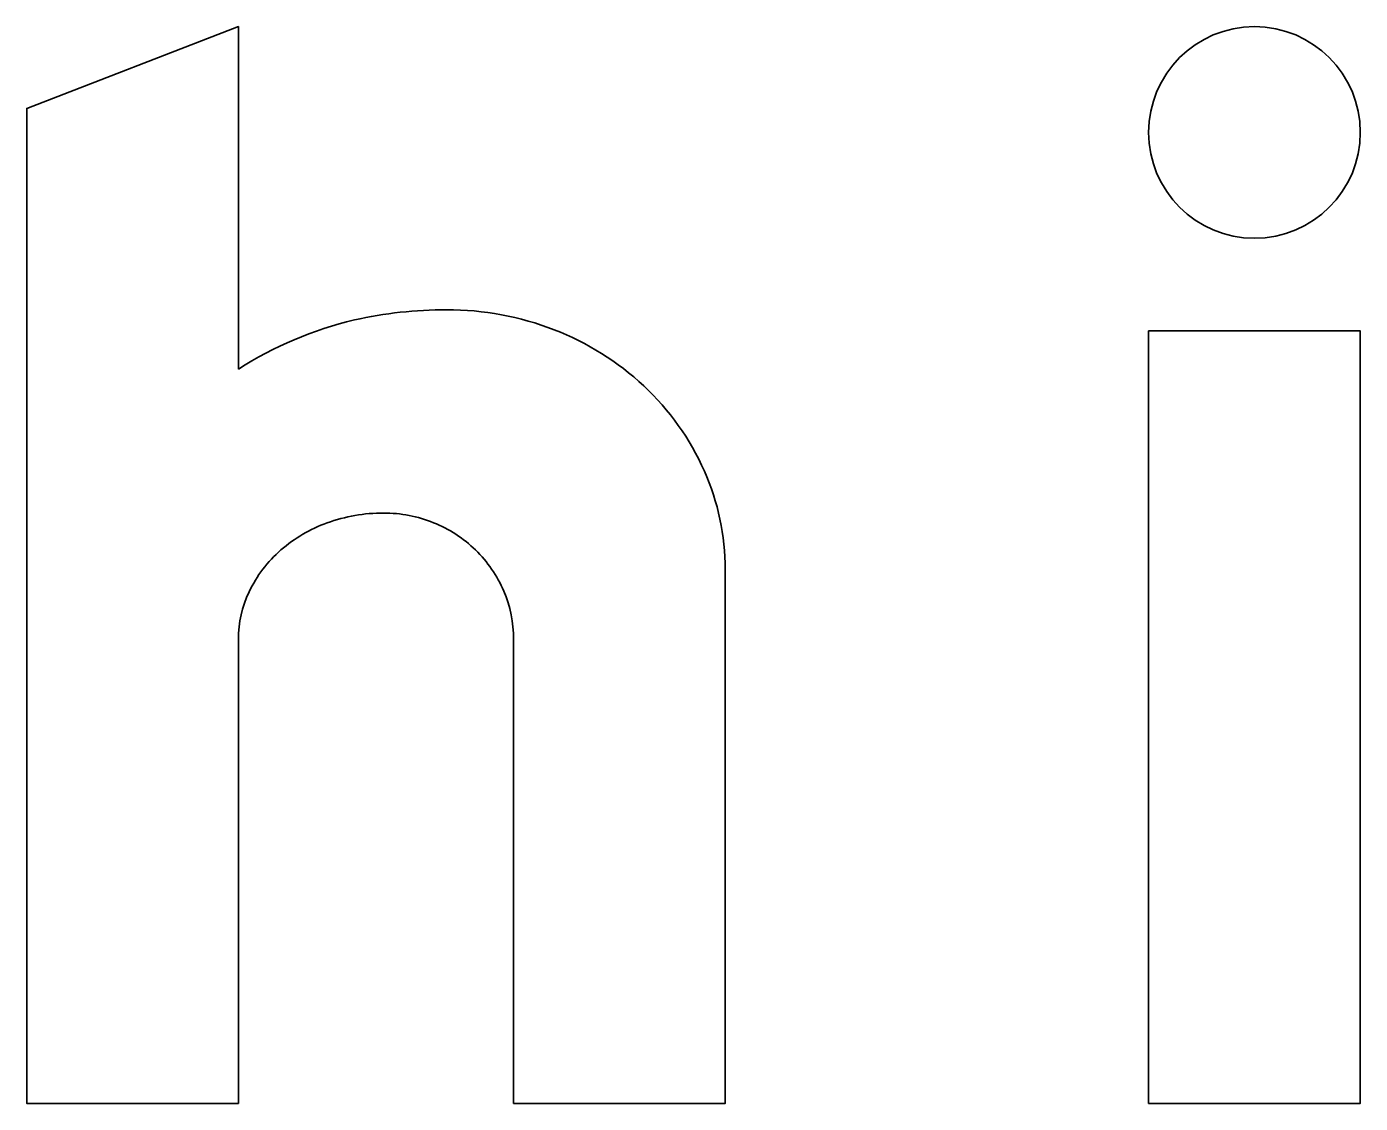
# Model space of a CAD drawing. Extents: x 1806251 to 1809821, y 414895 to 422886.
# Drawn here: x 1809677.5256 to 1809677.7272, y 414982.1842 to 414982.347 of the extents above; entities that cross this region are included whole.
import ezdxf

# ---------------------------------------------------------------- set-up
doc = ezdxf.new("R2010")
doc.units = 0
for name, color, linetype in [('GSBWFILL', 7, 'Continuous'), ('GSCOLORFILL', 7, 'Continuous'), ('GSOUTLINE', 7, 'Continuous')]:
    doc.layers.add(name, color=color, linetype=linetype)

msp = doc.modelspace()

# ---------------------------------------------------------------- linework, layer by layer
at = {"layer": 'GSBWFILL'}
for points in [[(1809677.5575828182, 414982.2952169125), (1809677.5575828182, 414982.3469953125), (1809677.5255828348, 414982.3346441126), (1809677.5255828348, 414982.1841953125), (1809677.5575828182, 414982.1841953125), (1809677.5575828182, 414982.2543697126)], [(1809677.5991827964, 414982.2543697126), (1809677.5991827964, 414982.1841953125), (1809677.6311827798, 414982.1841953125), (1809677.6311827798, 414982.2649017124)]]:
    msp.add_lwpolyline(points, dxfattribs=at)
msp.add_lwpolyline([(1809677.695182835, 414982.1841953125), (1809677.72718246, 414982.1841953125), (1809677.72718246, 414982.30099531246), (1809677.695182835, 414982.30099531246)], close=True, dxfattribs=at)
for centre, radius, start, end in [((1809677.589082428, 414982.24019113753), 0.06400414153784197, 90, 102.60428055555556), ((1809677.589082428, 414982.2591469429), 0.045048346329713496, 68.86358333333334, 90), ((1809677.5885369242, 414982.24661812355), 0.05761957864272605, 103.46953611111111, 122.49425555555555), ((1809677.5901671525, 414982.2619527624), 0.0420401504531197, 46.975011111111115, 68.86358333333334), ((1809677.5918422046, 414982.2637474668), 0.039585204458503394, 23.931719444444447, 46.975013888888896), ((1809677.5944430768, 414982.26490173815), 0.03673970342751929, 0, 23.931719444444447), ((1809677.5795344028, 414982.2482681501), 0.025188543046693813, 90, 109.8073611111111), ((1809677.5795344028, 414982.25324300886), 0.020213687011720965, 68.08082777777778, 90), ((1809677.5784604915, 414982.2512498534), 0.02201934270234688, 109.8073611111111, 131.0076361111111), ((1809677.5797550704, 414982.25379140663), 0.019622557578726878, 45.829797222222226, 68.08082777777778), ((1809677.5768071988, 414982.2531512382), 0.01949969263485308, 131.00763611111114, 154.52827222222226), ((1809677.5800964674, 414982.2541428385), 0.01913260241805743, 23.092844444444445, 45.829794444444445), ((1809677.5742501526, 414982.25436933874), 0.016667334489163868, 154.52827222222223, 180), ((1809677.5806276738, 414982.25436933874), 0.018555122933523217, 0, 23.092847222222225)]:
    msp.add_arc(centre, radius, start, end, dxfattribs=at)
msp.add_ellipse((1809677.7111826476, 414982.3309953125), major_axis=(9.797174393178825e-19, 0.016), ratio=0.9999882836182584, dxfattribs=at)
at = {"layer": 'GSCOLORFILL'}
for points in [[(1809677.5575828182, 414982.2952169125), (1809677.5575828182, 414982.3469953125), (1809677.5255828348, 414982.3346441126), (1809677.5255828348, 414982.1841953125), (1809677.5575828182, 414982.1841953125), (1809677.5575828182, 414982.2543697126)], [(1809677.5991827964, 414982.2543697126), (1809677.5991827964, 414982.1841953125), (1809677.6311827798, 414982.1841953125), (1809677.6311827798, 414982.2649017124)]]:
    msp.add_lwpolyline(points, dxfattribs=at)
msp.add_lwpolyline([(1809677.695182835, 414982.1841953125), (1809677.72718246, 414982.1841953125), (1809677.72718246, 414982.30099531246), (1809677.695182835, 414982.30099531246)], close=True, dxfattribs=at)
for centre, radius, start, end in [((1809677.589082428, 414982.24019113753), 0.06400414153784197, 90, 102.60428055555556), ((1809677.589082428, 414982.2591469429), 0.045048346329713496, 68.86358333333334, 90), ((1809677.5885369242, 414982.24661812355), 0.05761957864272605, 103.46953611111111, 122.49425555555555), ((1809677.5901671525, 414982.2619527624), 0.0420401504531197, 46.975011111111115, 68.86358333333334), ((1809677.5918422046, 414982.2637474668), 0.039585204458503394, 23.931719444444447, 46.975013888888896), ((1809677.5944430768, 414982.26490173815), 0.03673970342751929, 0, 23.931719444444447), ((1809677.5795344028, 414982.2482681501), 0.025188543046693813, 90, 109.8073611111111), ((1809677.5795344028, 414982.25324300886), 0.020213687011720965, 68.08082777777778, 90), ((1809677.5784604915, 414982.2512498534), 0.02201934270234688, 109.8073611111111, 131.0076361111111), ((1809677.5797550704, 414982.25379140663), 0.019622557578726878, 45.829797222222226, 68.08082777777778), ((1809677.5768071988, 414982.2531512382), 0.01949969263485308, 131.00763611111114, 154.52827222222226), ((1809677.5800964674, 414982.2541428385), 0.01913260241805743, 23.092844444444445, 45.829794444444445), ((1809677.5742501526, 414982.25436933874), 0.016667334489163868, 154.52827222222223, 180), ((1809677.5806276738, 414982.25436933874), 0.018555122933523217, 0, 23.092847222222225)]:
    msp.add_arc(centre, radius, start, end, dxfattribs=at)
msp.add_ellipse((1809677.7111826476, 414982.3309953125), major_axis=(9.797174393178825e-19, 0.016), ratio=0.9999882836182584, dxfattribs=at)
at = {"layer": 'GSOUTLINE'}
for points in [[(1809677.5575828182, 414982.2952169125), (1809677.5575828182, 414982.3469953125), (1809677.5255828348, 414982.3346441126), (1809677.5255828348, 414982.1841953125), (1809677.5575828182, 414982.1841953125), (1809677.5575828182, 414982.2543697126)], [(1809677.5991827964, 414982.2543697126), (1809677.5991827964, 414982.1841953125), (1809677.6311827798, 414982.1841953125), (1809677.6311827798, 414982.2649017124)]]:
    msp.add_lwpolyline(points, dxfattribs=at)
msp.add_lwpolyline([(1809677.695182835, 414982.1841953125), (1809677.72718246, 414982.1841953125), (1809677.72718246, 414982.30099531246), (1809677.695182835, 414982.30099531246)], close=True, dxfattribs=at)
for centre, radius, start, end in [((1809677.589082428, 414982.24019113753), 0.06400414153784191, 90, 102.60428055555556), ((1809677.589082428, 414982.2591469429), 0.04504834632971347, 68.86358333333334, 90), ((1809677.5885369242, 414982.24661812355), 0.057619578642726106, 103.46953611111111, 122.49425555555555), ((1809677.5901671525, 414982.2619527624), 0.0420401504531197, 46.975011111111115, 68.86358333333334), ((1809677.5918422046, 414982.2637474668), 0.039585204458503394, 23.931719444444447, 46.975013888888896), ((1809677.5944430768, 414982.26490173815), 0.03673970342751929, 0, 23.931719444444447), ((1809677.5795344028, 414982.2482681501), 0.02518854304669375, 90, 109.8073611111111), ((1809677.5795344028, 414982.25324300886), 0.020213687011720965, 68.08082777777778, 90), ((1809677.5784604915, 414982.2512498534), 0.022019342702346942, 109.8073611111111, 131.0076361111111), ((1809677.5797550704, 414982.25379140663), 0.01962255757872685, 45.829797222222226, 68.08082777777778), ((1809677.5768071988, 414982.2531512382), 0.01949969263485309, 131.00763611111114, 154.52827222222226), ((1809677.5800964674, 414982.2541428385), 0.019132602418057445, 23.092844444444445, 45.829794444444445), ((1809677.5742501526, 414982.25436933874), 0.016667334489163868, 154.52827222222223, 180), ((1809677.5806276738, 414982.25436933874), 0.018555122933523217, 0, 23.092847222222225)]:
    msp.add_arc(centre, radius, start, end, dxfattribs=at)
msp.add_ellipse((1809677.7111826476, 414982.3309953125), major_axis=(9.797174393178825e-19, 0.016), ratio=0.9999882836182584, dxfattribs=at)

doc.saveas('drawing.dxf')
